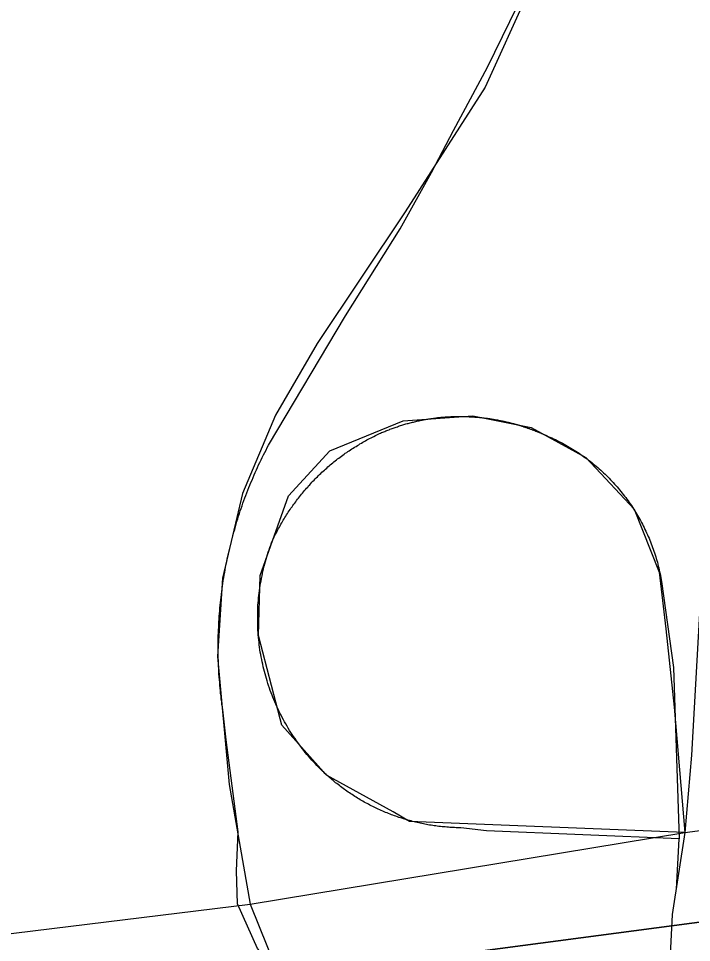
# Model space of a CAD drawing. Extents: x 1268485 to 1426702, y 514839 to 616766.
# Drawn here: x 1346950 to 1347567, y 577042 to 577889 of the extents above; entities that cross this region are included whole.
import ezdxf

# ---------------------------------------------------------------- set-up
doc = ezdxf.new("R2010")
doc.units = 0
for name, color, linetype in [('Old_Level_28', 7, 'Continuous'), ('Old_Level_29', 7, 'Continuous'), ('Old_Level_35', 7, 'Continuous'), ('Old_Level_47', 7, 'Continuous'), ('Old_Level_48', 7, 'Continuous'), ('Old_Level_49', 7, 'Continuous')]:
    doc.layers.add(name, color=color, linetype=linetype)

msp = doc.modelspace()

# ---------------------------------------------------------------- linework, layer by layer
at = {"layer": 'Old_Level_28'}
for points in [[(1347645.224, 578998.767), (1347646.809, 578439.132), (1347614.955, 577928.425), (1347581.109, 577468.508), (1347566.728, 577213.919), (1347560.812, 577143.195)], [(1347560.812, 577143.195), (1347549.253, 577068.148), (1347540.194, 576890.461), (1347524.706, 576400.777), (1347513.466, 576188.898), (1347495.864, 575814.728), (1347480.713, 575646.566)]]:
    msp.add_lwpolyline(points, dxfattribs=at)
at = {"layer": 'Old_Level_29'}
for p, q in [((1347162.514, 577077.509), (1347560.812, 577143.195)), ((1346889.305, 577044.271), (1347162.514, 577077.509))]:
    msp.add_line(p, q, dxfattribs=at)
msp.add_lwpolyline([(1347560.812, 577143.195), (1347604.321, 577149.055), (1347646.34, 577157.406)], dxfattribs=at)
at = {"layer": 'Old_Level_35'}
msp.add_line((1347553.285, 577091.459), (1347555.643, 577137.39), dxfattribs=at)
for points in [[(1347179.372, 577497.872), (1347249.91, 577616.187), (1347300.045, 577695.798), (1347328.65, 577747.42), (1347348.848, 577786.073), (1347380.118, 577844.051), (1347414.259, 577914.076), (1347436.405, 577963.801), (1347470.341, 578046.181), (1347491.154, 578100.981), (1347517.913, 578180.644), (1347539.034, 578248.823), (1347565.28, 578351.452), (1347584.658, 578436.6), (1347596.961, 578513.495), (1347613.16, 578626.324), (1347625.463, 578759.352), (1347647.301, 578917.293)], [(1347281.078, 577508.432), (1347282.103, 577508.893), (1347283.026, 577509.303), (1347284.051, 577509.713), (1347284.974, 577510.123), (1347285.897, 577510.483), (1347286.922, 577510.893), (1347287.742, 577511.251), (1347288.768, 577511.61), (1347289.793, 577512.021), (1347290.613, 577512.379), (1347291.638, 577512.738), (1347292.664, 577513.148), (1347293.484, 577513.456), (1347294.509, 577513.814), (1347295.534, 577514.122), (1347296.457, 577514.481), (1347297.482, 577514.789), (1347298.405, 577515.147), (1347299.328, 577515.455), (1347300.353, 577515.762), (1347301.378, 577516.07), (1347302.403, 577516.377), (1347303.326, 577516.685), (1347304.249, 577516.993), (1347305.274, 577517.249), (1347306.299, 577517.557), (1347307.222, 577517.813), (1347308.247, 577518.07), (1347309.273, 577518.325), (1347310.298, 577518.633), (1347311.221, 577518.89), (1347312.246, 577519.043), (1347313.271, 577519.3), (1347314.297, 577519.556), (1347315.219, 577519.812), (1347316.245, 577520.018), (1347317.27, 577520.273), (1347318.295, 577520.428), (1347319.218, 577520.633), (1347320.243, 577520.889), (1347321.268, 577521.043), (1347322.294, 577521.248), (1347323.216, 577521.453), (1347324.344, 577521.555), (1347325.369, 577521.76), (1347326.395, 577521.914), (1347327.42, 577522.068), (1347328.343, 577522.273), (1347329.368, 577522.376), (1347330.393, 577522.478), (1347331.418, 577522.683), (1347332.546, 577522.837), (1347333.469, 577522.939), (1347334.494, 577523.042), (1347335.519, 577523.144), (1347336.545, 577523.247), (1347337.672, 577523.401), (1347338.595, 577523.452), (1347339.62, 577523.554), (1347340.646, 577523.606), (1347341.671, 577523.708), (1347342.799, 577523.759), (1347343.721, 577523.811), (1347344.747, 577523.862), (1347345.772, 577523.914), (1347346.797, 577524.016), (1347347.925, 577524.067), (1347348.848, 577524.067), (1347349.873, 577524.119), (1347350.898, 577524.119), (1347351.924, 577524.119), (1347353.051, 577524.119), (1347353.974, 577524.169), (1347354.999, 577524.169), (1347356.025, 577524.119), (1347357.152, 577524.119), (1347358.075, 577524.119), (1347359.1, 577524.119), (1347360.126, 577524.067), (1347361.151, 577524.067), (1347362.279, 577524.016), (1347363.201, 577523.914), (1347364.227, 577523.862), (1347365.252, 577523.862), (1347366.277, 577523.759), (1347367.405, 577523.708), (1347368.328, 577523.606), (1347369.353, 577523.554), (1347370.378, 577523.452), (1347371.404, 577523.401), (1347372.531, 577523.247), (1347373.454, 577523.196), (1347374.479, 577523.042), (1347375.505, 577522.939), (1347376.53, 577522.837), (1347377.658, 577522.683), (1347378.58, 577522.581), (1347379.606, 577522.426), (1347380.631, 577522.273)], [(1347380.631, 577522.273), (1347381.143, 577522.171), (1347381.759, 577522.119), (1347382.271, 577522.016), (1347382.886, 577521.914), (1347383.399, 577521.863), (1347384.014, 577521.76), (1347384.527, 577521.709), (1347385.142, 577521.555), (1347385.655, 577521.504), (1347386.27, 577521.35), (1347386.782, 577521.299), (1347387.295, 577521.196), (1347387.91, 577521.145), (1347388.423, 577520.991), (1347389.038, 577520.94), (1347389.551, 577520.838), (1347390.166, 577520.684), (1347390.576, 577520.581), (1347391.089, 577520.478), (1347391.704, 577520.376), (1347392.216, 577520.273), (1347392.831, 577520.12), (1347393.344, 577520.018), (1347393.959, 577519.915), (1347394.472, 577519.812), (1347394.985, 577519.71), (1347395.6, 577519.556), (1347396.112, 577519.453), (1347396.727, 577519.3), (1347397.24, 577519.197), (1347397.753, 577519.043), (1347398.368, 577518.941), (1347398.88, 577518.838), (1347399.496, 577518.633), (1347400.008, 577518.48), (1347400.521, 577518.377), (1347401.136, 577518.275), (1347401.649, 577518.12), (1347402.161, 577517.915), (1347402.776, 577517.813), (1347403.289, 577517.71), (1347403.904, 577517.557), (1347404.417, 577517.352), (1347404.827, 577517.249), (1347405.545, 577517.044), (1347405.955, 577516.942), (1347406.467, 577516.737), (1347407.083, 577516.634), (1347407.595, 577516.429), (1347408.108, 577516.327), (1347408.723, 577516.122), (1347409.236, 577516.019), (1347409.748, 577515.814), (1347410.363, 577515.711), (1347410.876, 577515.506), (1347411.389, 577515.301), (1347412.004, 577515.147), (1347412.516, 577514.994), (1347413.029, 577514.789), (1347413.542, 577514.635), (1347414.157, 577514.429), (1347414.67, 577514.276), (1347415.08, 577514.122), (1347415.797, 577513.917), (1347416.207, 577513.763), (1347416.72, 577513.558), (1347417.233, 577513.353), (1347417.848, 577513.199), (1347418.36, 577512.994), (1347418.873, 577512.789), (1347419.386, 577512.636), (1347420.001, 577512.431), (1347420.513, 577512.226), (1347421.026, 577512.021), (1347421.539, 577511.815), (1347422.051, 577511.61), (1347422.667, 577511.456), (1347423.077, 577511.251), (1347423.589, 577510.995), (1347424.102, 577510.79), (1347424.717, 577510.636), (1347425.23, 577510.38), (1347425.742, 577510.175), (1347426.255, 577510.021), (1347426.768, 577509.765), (1347427.28, 577509.56), (1347427.895, 577509.303), (1347428.408, 577509.15), (1347428.921, 577508.893), (1347429.331, 577508.688), (1347429.843, 577508.432), (1347430.356, 577508.227), (1347430.869, 577508.022), (1347431.484, 577507.765), (1347431.996, 577507.56), (1347432.509, 577507.304), (1347433.022, 577507.048), (1347433.534, 577506.894), (1347434.047, 577506.637)], [(1347182.14, 577408.572), (1347182.756, 577409.853), (1347183.371, 577411.186), (1347183.986, 577412.519), (1347184.601, 577413.801), (1347185.216, 577415.133), (1347185.831, 577416.415), (1347186.652, 577417.697), (1347187.267, 577418.978), (1347187.882, 577420.26), (1347188.6, 577421.541), (1347189.42, 577422.823), (1347190.035, 577424.104), (1347190.753, 577425.386), (1347191.47, 577426.616), (1347192.085, 577427.897), (1347192.906, 577429.128), (1347193.623, 577430.358), (1347194.341, 577431.64), (1347195.264, 577432.819), (1347195.981, 577434.049), (1347196.802, 577435.229), (1347197.519, 577436.51), (1347198.34, 577437.689), (1347199.16, 577438.919), (1347199.98, 577440.15), (1347200.903, 577441.328), (1347201.62, 577442.508), (1347202.543, 577443.686), (1347203.363, 577444.814), (1347204.286, 577445.994), (1347205.106, 577447.172), (1347206.029, 577448.3), (1347206.849, 577449.428), (1347207.772, 577450.607), (1347208.592, 577451.735), (1347209.617, 577452.863), (1347210.54, 577453.991), (1347211.36, 577455.119), (1347212.386, 577456.195), (1347213.206, 577457.322), (1347214.231, 577458.45), (1347215.256, 577459.475), (1347216.077, 577460.552), (1347217.102, 577461.68), (1347218.127, 577462.756), (1347219.152, 577463.833), (1347220.075, 577464.807), (1347221.1, 577465.884), (1347222.126, 577466.96), (1347223.151, 577467.934), (1347224.279, 577469.01), (1347225.201, 577469.985), (1347226.227, 577471.01), (1347227.354, 577471.984), (1347228.38, 577473.009), (1347229.507, 577473.983), (1347230.533, 577474.957), (1347231.661, 577475.931), (1347232.788, 577476.854), (1347233.711, 577477.879), (1347234.839, 577478.802), (1347235.967, 577479.776), (1347237.094, 577480.698), (1347238.222, 577481.57), (1347239.35, 577482.493), (1347240.478, 577483.416), (1347241.606, 577484.338), (1347242.733, 577485.21), (1347243.861, 577486.081), (1347245.091, 577486.952), (1347246.219, 577487.824), (1347247.347, 577488.695), (1347248.577, 577489.516), (1347249.705, 577490.388), (1347251.038, 577491.208), (1347252.166, 577491.976), (1347253.396, 577492.796), (1347254.626, 577493.617), (1347255.754, 577494.437), (1347256.984, 577495.206), (1347258.215, 577496.026), (1347259.548, 577496.744), (1347260.778, 577497.513), (1347262.008, 577498.23), (1347263.136, 577499), (1347264.469, 577499.768), (1347265.802, 577500.486), (1347267.032, 577501.204), (1347268.262, 577501.87), (1347269.493, 577502.639), (1347270.723, 577503.306), (1347271.953, 577503.921), (1347273.389, 577504.639), (1347274.619, 577505.305), (1347275.849, 577505.92), (1347277.285, 577506.587), (1347278.515, 577507.253), (1347279.848, 577507.868), (1347281.078, 577508.432)], [(1347434.047, 577506.637), (1347435.585, 577505.92), (1347437.225, 577505.202), (1347438.968, 577504.434), (1347440.609, 577503.664), (1347442.249, 577502.947), (1347443.787, 577502.126), (1347445.325, 577501.306), (1347446.965, 577500.486), (1347448.606, 577499.666), (1347450.144, 577498.795), (1347451.784, 577497.923), (1347453.219, 577497.052), (1347454.86, 577496.129), (1347456.398, 577495.257), (1347457.833, 577494.334), (1347459.371, 577493.361), (1347460.909, 577492.386), (1347462.549, 577491.464), (1347463.882, 577490.438), (1347465.42, 577489.362), (1347466.855, 577488.388), (1347468.393, 577487.312), (1347469.726, 577486.337), (1347471.264, 577485.21), (1347472.597, 577484.133), (1347474.135, 577483.056), (1347475.467, 577481.929), (1347476.903, 577480.801), (1347478.236, 577479.673), (1347479.671, 577478.494), (1347481.004, 577477.315), (1347482.337, 577476.136), (1347483.67, 577474.957), (1347485.002, 577473.727), (1347486.335, 577472.496), (1347487.668, 577471.318), (1347488.898, 577470.087), (1347490.129, 577468.805), (1347491.359, 577467.524), (1347492.589, 577466.242), (1347493.922, 577464.961), (1347495.152, 577463.628), (1347496.383, 577462.295), (1347497.511, 577460.963), (1347498.741, 577459.63), (1347499.869, 577458.245), (1347500.996, 577456.861), (1347502.124, 577455.477), (1347503.252, 577454.042), (1347504.38, 577452.709), (1347505.508, 577451.273), (1347506.635, 577449.838), (1347507.661, 577448.352), (1347508.788, 577446.916), (1347509.711, 577445.481), (1347510.736, 577443.994), (1347511.762, 577442.508), (1347512.787, 577441.021), (1347513.71, 577439.483), (1347514.735, 577437.997), (1347515.658, 577436.51), (1347516.58, 577434.921), (1347517.503, 577433.434), (1347518.426, 577431.896), (1347519.246, 577430.307), (1347520.169, 577428.769), (1347520.989, 577427.18), (1347521.912, 577425.539), (1347522.732, 577424.001), (1347523.45, 577422.361), (1347524.27, 577420.772), (1347524.988, 577419.132), (1347525.705, 577417.491), (1347526.525, 577415.851), (1347527.243, 577414.262), (1347527.961, 577412.621), (1347528.576, 577410.93), (1347529.396, 577409.289), (1347530.011, 577407.649), (1347530.626, 577405.957), (1347531.242, 577404.266), (1347531.857, 577402.574), (1347532.472, 577400.882), (1347532.985, 577399.19), (1347533.6, 577397.499), (1347534.112, 577395.756), (1347534.625, 577394.064), (1347535.138, 577392.321), (1347535.65, 577390.63), (1347536.163, 577388.887), (1347536.47, 577387.144), (1347536.983, 577385.401), (1347537.393, 577383.606), (1347537.701, 577381.863), (1347538.111, 577380.12), (1347538.521, 577378.377), (1347538.829, 577376.634), (1347539.136, 577374.892), (1347539.546, 577373.149)], [(1347137.542, 577255.449), (1347137.132, 577257.961), (1347136.721, 577260.422), (1347136.516, 577262.933), (1347136.106, 577265.496), (1347135.901, 577268.009), (1347135.491, 577270.52), (1347135.286, 577272.981), (1347134.978, 577275.493), (1347134.876, 577278.056), (1347134.671, 577280.568), (1347134.363, 577283.08), (1347134.261, 577285.643), (1347133.953, 577288.104), (1347133.851, 577290.615), (1347133.748, 577293.178), (1347133.646, 577295.691), (1347133.543, 577298.202), (1347133.543, 577300.765), (1347133.338, 577303.226), (1347133.338, 577305.789), (1347133.236, 577308.301), (1347133.236, 577310.864), (1347133.236, 577313.376), (1347133.236, 577315.888), (1347133.338, 577318.451), (1347133.338, 577320.963), (1347133.338, 577323.526), (1347133.543, 577325.987), (1347133.646, 577328.55), (1347133.748, 577331.062), (1347133.851, 577333.574), (1347133.953, 577336.137), (1347134.158, 577338.649), (1347134.261, 577341.11), (1347134.466, 577343.673), (1347134.773, 577346.184), (1347134.876, 577348.697), (1347135.081, 577351.26), (1347135.389, 577353.771), (1347135.594, 577356.232), (1347136.004, 577358.744), (1347136.209, 577361.256), (1347136.619, 577363.768), (1347136.926, 577366.331), (1347137.234, 577368.792), (1347137.644, 577371.303), (1347137.952, 577373.815), (1347138.362, 577376.327), (1347138.874, 577378.737), (1347139.285, 577381.248), (1347139.797, 577383.76), (1347140.105, 577386.272), (1347140.617, 577388.682), (1347141.13, 577391.193), (1347141.643, 577393.705), (1347142.155, 577396.114), (1347142.77, 577398.627), (1347143.283, 577401.087), (1347143.898, 577403.548), (1347144.513, 577406.009), (1347145.026, 577408.418), (1347145.641, 577410.878), (1347146.256, 577413.288), (1347146.974, 577415.799), (1347147.589, 577418.26), (1347148.409, 577420.618), (1347149.025, 577423.079), (1347149.742, 577425.489), (1347150.46, 577427.949), (1347151.28, 577430.307), (1347151.998, 577432.768), (1347152.715, 577435.177), (1347153.536, 577437.587), (1347154.356, 577439.945), (1347155.176, 577442.303), (1347155.996, 577444.763), (1347156.919, 577447.122), (1347157.739, 577449.48), (1347158.662, 577451.889), (1347159.482, 577454.196), (1347160.405, 577456.554), (1347161.328, 577458.963), (1347162.25, 577461.27), (1347163.276, 577463.628), (1347164.301, 577465.935), (1347165.224, 577468.242), (1347166.249, 577470.548), (1347167.274, 577472.856), (1347168.299, 577475.214), (1347169.325, 577477.52), (1347170.35, 577479.827), (1347171.478, 577482.083), (1347172.503, 577484.389), (1347173.631, 577486.645), (1347174.759, 577488.9), (1347175.886, 577491.105), (1347177.117, 577493.361), (1347178.244, 577495.616), (1347179.372, 577497.872)], [(1347226.842, 577201.367), (1347225.201, 577203.007), (1347223.663, 577204.647), (1347222.126, 577206.236), (1347220.588, 577207.877), (1347219.05, 577209.569), (1347217.512, 577211.26), (1347216.077, 577213.003), (1347214.641, 577214.695), (1347213.103, 577216.438), (1347211.77, 577218.232), (1347210.335, 577220.026), (1347209.002, 577221.82), (1347207.669, 577223.615), (1347206.234, 577225.46), (1347205.004, 577227.254), (1347203.671, 577229.151), (1347202.338, 577230.997), (1347201.108, 577232.893), (1347199.877, 577234.79), (1347198.75, 577236.686), (1347197.519, 577238.634), (1347196.392, 577240.582), (1347195.264, 577242.582), (1347194.136, 577244.478), (1347193.008, 577246.478), (1347191.983, 577248.477), (1347190.855, 577250.477), (1347189.83, 577252.475), (1347188.907, 577254.578), (1347187.882, 577256.628), (1347186.959, 577258.679), (1347186.036, 577260.729), (1347185.114, 577262.831), (1347184.293, 577264.881), (1347183.371, 577266.983), (1347182.653, 577269.085), (1347181.73, 577271.187), (1347181.013, 577273.288), (1347180.295, 577275.441), (1347179.475, 577277.646), (1347178.757, 577279.747), (1347178.142, 577281.952), (1347177.527, 577284.053), (1347176.912, 577286.258), (1347176.296, 577288.462), (1347175.579, 577290.615), (1347175.169, 577292.82), (1347174.451, 577295.024), (1347174.041, 577297.228), (1347173.631, 577299.432), (1347173.118, 577301.688), (1347172.708, 577303.893), (1347172.298, 577306.148), (1347171.888, 577308.352), (1347171.58, 577310.557), (1347171.273, 577312.812), (1347170.965, 577315.068), (1347170.76, 577317.324), (1347170.452, 577319.579), (1347170.247, 577321.835), (1347170.042, 577324.039), (1347169.837, 577326.294), (1347169.735, 577328.601), (1347169.632, 577330.857), (1347169.53, 577333.113), (1347169.53, 577335.368), (1347169.53, 577337.624), (1347169.53, 577339.93), (1347169.53, 577342.186), (1347169.53, 577344.441), (1347169.632, 577346.697), (1347169.632, 577348.952), (1347169.735, 577351.26), (1347170.042, 577353.515), (1347170.145, 577355.771), (1347170.35, 577358.026), (1347170.658, 577360.23), (1347170.863, 577362.486), (1347171.17, 577364.741), (1347171.375, 577366.997), (1347171.785, 577369.253), (1347172.093, 577371.457), (1347172.503, 577373.713), (1347172.913, 577375.917), (1347173.426, 577378.121), (1347173.836, 577380.377), (1347174.246, 577382.581), (1347174.861, 577384.734), (1347175.374, 577386.99), (1347175.989, 577389.194), (1347176.502, 577391.398), (1347177.117, 577393.5), (1347177.732, 577395.704), (1347178.45, 577397.857), (1347179.167, 577400.01), (1347179.885, 577402.163), (1347180.603, 577404.316), (1347181.423, 577406.419), (1347182.14, 577408.572)], [(1347539.546, 577373.149), (1347550.517, 577294.358), (1347555.643, 577137.39), (1347379.093, 577144.67), (1347355.615, 577147.489)], [(1347150.973, 577077.771), (1347150.152, 577108.068), (1347151.588, 577143.798), (1347140.515, 577228.074), (1347137.542, 577255.449)], [(1347355.615, 577147.489), (1347354.282, 577147.489), (1347352.744, 577147.54), (1347351.411, 577147.54), (1347349.873, 577147.643), (1347348.335, 577147.694), (1347347.002, 577147.796), (1347345.464, 577147.899), (1347344.132, 577148.001), (1347342.594, 577148.104), (1347341.261, 577148.258), (1347339.723, 577148.361), (1347338.39, 577148.514), (1347336.852, 577148.668), (1347335.519, 577148.822), (1347333.982, 577148.976), (1347332.649, 577149.181), (1347331.111, 577149.386), (1347329.778, 577149.642), (1347328.343, 577149.796), (1347326.907, 577150.052), (1347325.472, 577150.309), (1347324.036, 577150.565), (1347322.601, 577150.872), (1347321.268, 577151.129), (1347319.73, 577151.436), (1347318.398, 577151.692), (1347316.962, 577152), (1347315.527, 577152.359), (1347314.091, 577152.667), (1347312.759, 577153.025), (1347311.426, 577153.384), (1347309.99, 577153.743), (1347308.453, 577154.102), (1347307.12, 577154.512), (1347305.787, 577154.922), (1347304.351, 577155.332), (1347303.019, 577155.743), (1347301.583, 577156.203), (1347300.25, 577156.614), (1347298.918, 577157.075), (1347297.482, 577157.588), (1347296.149, 577157.998), (1347294.714, 577158.511), (1347293.381, 577159.023), (1347292.048, 577159.484), (1347290.716, 577159.997), (1347289.383, 577160.561), (1347288.05, 577161.074), (1347286.614, 577161.637), (1347285.384, 577162.202), (1347284.051, 577162.765), (1347282.718, 577163.329), (1347281.386, 577163.945), (1347279.95, 577164.508), (1347278.72, 577165.123), (1347277.387, 577165.738), (1347276.157, 577166.354), (1347274.927, 577167.02), (1347273.491, 577167.686), (1347272.261, 577168.302), (1347271.031, 577169.019), (1347269.8, 577169.686), (1347268.365, 577170.352), (1347267.135, 577171.07), (1347265.904, 577171.737), (1347264.674, 577172.505), (1347263.341, 577173.172), (1347262.111, 577173.94), (1347260.88, 577174.71), (1347259.753, 577175.428), (1347258.522, 577176.248), (1347257.292, 577177.016), (1347255.959, 577177.836), (1347254.831, 577178.554), (1347253.601, 577179.374), (1347252.371, 577180.195), (1347251.243, 577181.015), (1347250.013, 577181.887), (1347248.885, 577182.707), (1347247.757, 577183.578), (1347246.527, 577184.45), (1347245.399, 577185.27), (1347244.271, 577186.141), (1347243.143, 577187.064), (1347242.016, 577187.936), (1347240.888, 577188.807), (1347239.76, 577189.729), (1347238.632, 577190.704), (1347237.505, 577191.627), (1347236.377, 577192.549), (1347235.249, 577193.523), (1347234.224, 577194.446), (1347233.096, 577195.42), (1347232.173, 577196.394), (1347231.045, 577197.368), (1347230.02, 577198.393), (1347228.892, 577199.367), (1347227.867, 577200.392), (1347226.842, 577201.367)], [(1347172.708, 577033.07), (1347169.222, 577037.017), (1347150.973, 577077.771)]]:
    msp.add_lwpolyline(points, dxfattribs=at)
at = {"layer": 'Old_Level_47'}
for points in [[(1347645.224, 578998.767), (1347628.478, 578825.097), (1347619.343, 578726.074), (1347607.619, 578601.758), (1347590.873, 578490.547), (1347572.604, 578374.767), (1347561.946, 578321.447), (1347534.543, 578230.947), (1347496.481, 578104.503), (1347466.033, 578022.238), (1347417.315, 577912.552), (1347377.731, 577825.717), (1347304.654, 577711.46), (1347223.965, 577590.793), (1347185.904, 577525.286), (1347155.455, 577453.685), (1347137.186, 577375.991), (1347132.618, 577304.39), (1347143.276, 577187.086), (1347162.514, 577077.509)], [(1347189.965, 577247.395), (1347170.224, 577323.591), (1347171.746, 577378.434), (1347197.628, 577451.558), (1347235.689, 577492.691), (1347302.676, 577520.112), (1347366.618, 577524.682), (1347419.904, 577514.019), (1347470.144, 577486.597), (1347488.172, 577467.313)], [(1347488.172, 577467.313), (1347514.295, 577439.371), (1347537.132, 577381.48), (1347543.222, 577329.684), (1347550.916, 577258.077), (1347560.812, 577143.195)], [(1347560.812, 577143.195), (1347308.509, 577153.32), (1347293.541, 577162.107), (1347232.644, 577195.623), (1347191.538, 577241.326), (1347189.965, 577247.395)], [(1347162.514, 577077.509), (1347202.651, 576978.377), (1347240.104, 576880.26), (1347297.956, 576737.058), (1347354.287, 576578.622), (1347418.229, 576342.024), (1347444.111, 576212.533), (1347457.812, 576122.652), (1347466.947, 576012.965), (1347471.515, 575906.325), (1347480.713, 575646.566)]]:
    msp.add_lwpolyline(points, dxfattribs=at)
at = {"layer": 'Old_Level_48'}
msp.add_lwpolyline([(1346503.169, 576920.855), (1346656.566, 576940.051), (1348024.577, 577120.646), (1347891.01, 574680.51), (1349447.584, 573599.715)], dxfattribs=at)
at = {"layer": 'Old_Level_49'}
msp.add_lwpolyline([(1349060.15, 574069.727), (1347891.01, 574680.51), (1348024.577, 577120.646), (1346656.566, 576940.051), (1346475.276, 576931.375)], dxfattribs=at)

doc.saveas('drawing.dxf')
